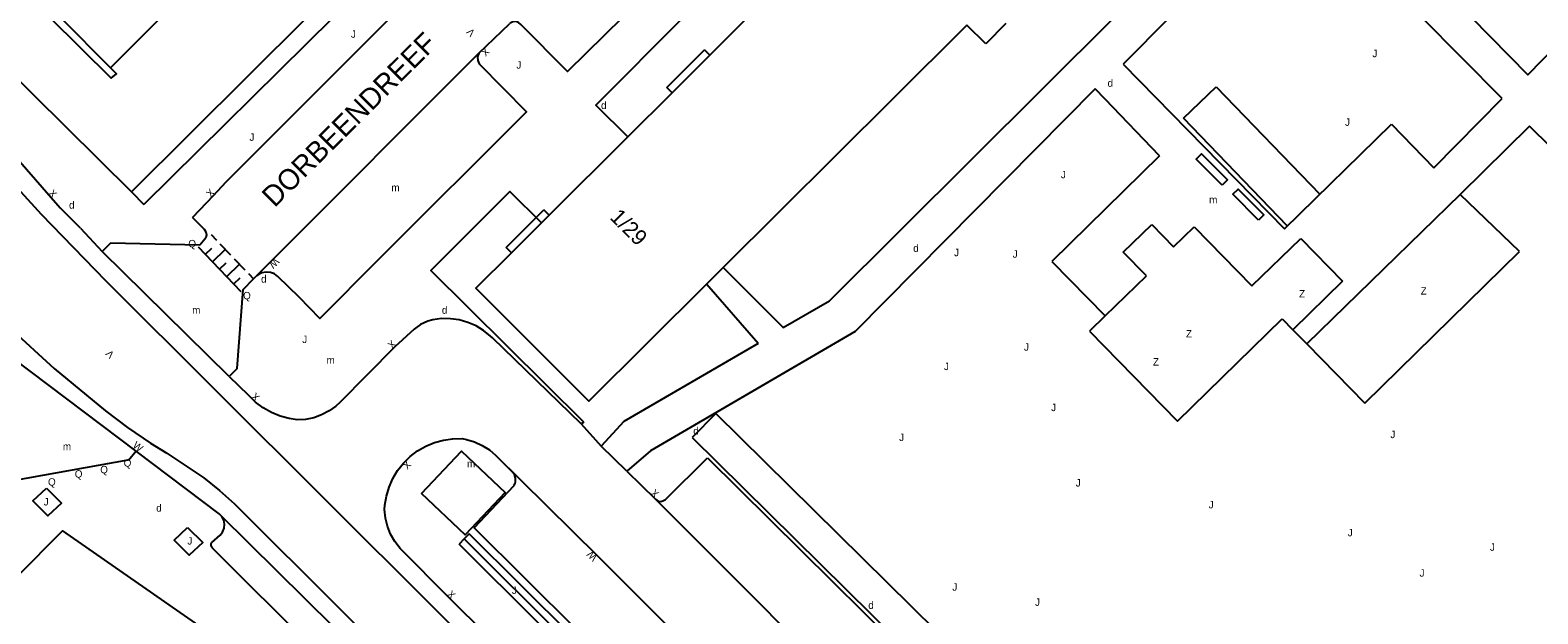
# Model space of a CAD drawing. Extents: x 134999 to 136502, y 457398 to 459002.
# Drawn here: x 136292 to 136393.8, y 458159.7 to 458199.1 of the extents above; entities that cross this region are included whole.
import ezdxf

# ---------------------------------------------------------------- set-up
doc = ezdxf.new("R2010")
doc.units = 0
for name, color, linetype in [('RI_DGTB_18', 7, 'Continuous'), ('RI_DGTB_29', 7, 'Continuous'), ('RI_DGTB_30', 7, 'Continuous'), ('RI_DGTB_31', 7, 'Continuous'), ('RI_DGTB_32', 7, 'Continuous'), ('RI_DGTB_35', 7, 'Continuous'), ('RI_DGTB_37', 7, 'Continuous'), ('RI_DGTB_4', 7, 'Continuous'), ('RI_DGTB_43', 7, 'Continuous'), ('RI_DGTB_49', 7, 'Continuous'), ('RI_DGTB_53', 7, 'Continuous'), ('RI_DGTB_54', 7, 'Continuous'), ('RI_DGTB_58', 7, 'Continuous'), ('RI_DGTB_7', 7, 'Continuous')]:
    doc.layers.add(name, color=color, linetype=linetype)

msp = doc.modelspace()

# ---------------------------------------------------------------- linework, layer by layer
at = {"layer": 'RI_DGTB_18'}
for p, q in [((136369.862, 458193.172), (136372.069, 458195.297)), ((136372.069, 458195.297), (136379.073, 458188.026)), ((136376.88, 458185.886), (136369.862, 458193.172))]:
    msp.add_line(p, q, dxfattribs=at)
msp.add_lwpolyline([(136336.684, 458171.579), (136373.071, 458135.649), (136374.682, 458137.281), (136338.295, 458173.21), (136336.684, 458171.579)], dxfattribs=at)
at = {"layer": 'RI_DGTB_31'}
for p, q in [((136304.203, 458185.304), (136304.565, 458184.927)), ((136303.337, 458184.473), (136306.224, 458181.464)), ((136303.818, 458183.972), (136304.251, 458184.387)), ((136304.3, 458183.47), (136305.165, 458184.301)), ((136304.805, 458184.677), (136305.527, 458183.924)), ((136304.781, 458182.969), (136305.214, 458183.384)), ((136305.262, 458182.467), (136306.128, 458183.298)), ((136305.767, 458183.674), (136306.488, 458182.922)), ((136305.743, 458181.966), (136306.176, 458182.381)), ((136306.729, 458182.671), (136307.09, 458182.295))]:
    msp.add_line(p, q, dxfattribs=at)
msp.add_lwpolyline([(136318.419, 458167.805), (136321.117, 458170.662), (136324.07, 458167.874), (136321.371, 458165.017), (136318.419, 458167.805)], dxfattribs=at)
for points in [[(136293.083, 458168.162), (136294.103, 458167.143), (136293.183, 458166.284), (136292.163, 458167.302)], [(136302.623, 458165.511), (136303.643, 458164.492), (136302.723, 458163.633), (136301.703, 458164.651)]]:
    msp.add_lwpolyline(points, close=True, dxfattribs=at)
at = {"layer": 'RI_DGTB_32'}
for points in [[(136372.477, 458188.653), (136370.736, 458190.407), (136371.091, 458190.759), (136372.832, 458189.005), (136372.477, 458188.653)], [(136374.946, 458186.278), (136373.205, 458188.032), (136373.56, 458188.384), (136375.301, 458186.63), (136374.946, 458186.278)]]:
    msp.add_lwpolyline(points, dxfattribs=at)
at = {"layer": 'RI_DGTB_4'}
for p, q in [((136355.246, 458199.463), (136350.242, 458194.482)), ((136350.242, 458194.482), (136338.789, 458183.082)), ((136338.789, 458183.082), (136337.663, 458181.961))]:
    msp.add_line(p, q, dxfattribs=at)
for points in [[(136337.879, 458197.428), (136340.461, 458200)], [(136335.336, 458194.894), (136337.879, 458197.428)], [(136332.341, 458191.91), (136335.336, 458194.894)], [(136327.026, 458186.615), (136332.341, 458191.91)], [(136324.483, 458184.081), (136326.51, 458186.1)], [(136326.51, 458186.1), (136327.026, 458186.615)], [(136337.663, 458181.961), (136329.716, 458174.052), (136322.081, 458181.688), (136324.483, 458184.081)]]:
    msp.add_lwpolyline(points, dxfattribs=at)
at = {"layer": 'RI_DGTB_49'}
msp.add_lwpolyline([(136321.293, 458164.733), (136348.381, 458137.721), (136364.917, 458121.064)], dxfattribs=at)
at = {"layer": 'RI_DGTB_53'}
for p, q in [((136312.474, 458200), (136299.671, 458187.336)), ((136356.513, 458198.197), (136355.246, 458199.463)), ((136357.876, 458199.561), (136356.513, 458198.197)), ((136368.948, 458200), (136365.803, 458196.831)), ((136391.388, 458194.494), (136385.936, 458200)), ((136365.803, 458196.831), (136376.685, 458185.696)), ((136363.915, 458195.145), (136347.703, 458178.749)), ((136364.573, 458194.459), (136363.915, 458195.145)), ((136368.256, 458190.626), (136364.573, 458194.459)), ((136386.783, 458189.826), (136391.388, 458194.494)), ((136376.685, 458185.696), (136383.923, 458192.758)), ((136383.923, 458192.758), (136386.783, 458189.826)), ((136393.228, 458192.627), (136388.549, 458188.016)), ((136412.08, 458174.08), (136393.228, 458192.627)), ((136368.256, 458190.626), (136360.982, 458183.49)), ((136298.832, 458188.184), (136299.671, 458187.336)), ((136304.359, 458187.955), (136302.95, 458186.457)), ((136388.549, 458188.016), (136378.192, 458177.911)), ((136392.565, 458184.17), (136388.549, 458188.016)), ((136295.381, 458185.737), (136294.01, 458187.112)), ((136302.95, 458186.457), (136303.742, 458185.659)), ((136365.802, 458184.117), (136367.74, 458185.989)), ((136367.74, 458185.989), (136369.206, 458184.486)), ((136369.206, 458184.486), (136370.6, 458185.832)), ((136370.6, 458185.832), (136374.491, 458181.844)), ((136303.788, 458184.996), (136303.45, 458184.58)), ((136374.491, 458181.844), (136377.798, 458185.038)), ((136377.798, 458185.038), (136380.601, 458182.166)), ((136305.432, 458175.706), (136296.851, 458184.168)), ((136367.373, 458182.507), (136365.802, 458184.117)), ((136382.109, 458173.898), (136392.565, 458184.17)), ((136360.982, 458183.49), (136364.577, 458179.807)), ((136341.147, 458177.933), (136337.663, 458181.961)), ((136364.577, 458179.807), (136367.373, 458182.507)), ((136380.601, 458182.166), (136377.257, 458178.869)), ((136305.963, 458176.254), (136306.364, 458181.603)), ((136364.577, 458179.807), (136363.518, 458178.784)), ((136347.703, 458178.749), (136333.873, 458170.682)), ((136363.518, 458178.784), (136369.465, 458172.69)), ((136369.465, 458172.69), (136376.532, 458179.612)), ((136299.148, 458170.667), (136289.536, 458177.908)), ((136341.147, 458177.933), (136332.077, 458172.676)), ((136305.963, 458176.254), (136305.432, 458175.706)), ((136305.432, 458175.706), (136306.699, 458174.479)), ((136329.385, 458172.618), (136329.193, 458172.513)), ((136332.077, 458172.676), (136330.544, 458171.012)), ((136329.193, 458172.513), (136330.544, 458171.012)), ((136299.148, 458170.667), (136298.625, 458170.044)), ((136304.752, 458166.424), (136299.148, 458170.667)), ((136301.209, 458170.521), (136303.709, 458168.861)), ((136332.284, 458169.304), (136330.544, 458171.012)), ((136333.873, 458170.682), (136332.284, 458169.304)), ((136337.731, 458170.211), (136350.373, 458157.677)), ((136332.284, 458169.304), (136334.221, 458167.411))]:
    msp.add_line(p, q, dxfattribs=at)
for points in [[(136338.789, 458183.082), (136342.842, 458179.024), (136345.977, 458180.817), (136365.21, 458200)], [(136389.302, 458200), (136393.133, 458196.112), (136395.082, 458198.117)], [(136284.336, 458197.101), (136285.997, 458194.802), (136287.722, 458192.55), (136289.51, 458190.348), (136291.36, 458188.198), (136292.726, 458186.684)], [(136304.359, 458187.955), (136305.217, 458188.868)], [(136302.95, 458186.457), (136304.359, 458187.955)], [(136283.022, 458186.205), (136286.762, 458182.597), (136290.611, 458178.995), (136293.62, 458176.255)], [(136292.726, 458186.684), (136297.085, 458182.199), (136415.83, 458063.696)], [(136295.381, 458185.737), (136296.851, 458184.168)], [(136303.742, 458185.659), (136303.852, 458185.489), (136303.887, 458185.291), (136303.844, 458185.093), (136303.787, 458184.996)], [(136303.45, 458184.58), (136297.404, 458184.729), (136296.851, 458184.168)], [(136306.364, 458181.603), (136307.072, 458182.314)], [(136307.072, 458182.314), (136307.256, 458182.498)], [(136329.193, 458172.513), (136323.211, 458178.321), (136323.081, 458178.445), (136322.611, 458178.821), (136322.095, 458179.131), (136321.543, 458179.37), (136320.965, 458179.534), (136320.369, 458179.619), (136319.768, 458179.625), (136319.171, 458179.551), (136318.833, 458179.441), (136318.356, 458179.215), (136317.919, 458178.919), (136316.611, 458177.711), (136312.911, 458173.961), (136312.637, 458173.712), (136312.175, 458173.381), (136311.671, 458173.117), (136311.135, 458172.928), (136310.578, 458172.815), (136310.011, 458172.781), (136309.484, 458172.863), (136308.867, 458173.033), (136308.276, 458173.279), (136307.72, 458173.597), (136307.208, 458173.981), (136306.699, 458174.479)], [(136376.532, 458179.612), (136377.257, 458178.869)], [(136377.257, 458178.869), (136378.192, 458177.911)], [(136378.192, 458177.911), (136382.109, 458173.898)], [(136293.62, 458176.255), (136297.069, 458173.401)], [(136297.069, 458173.401), (136298.571, 458172.275), (136300.118, 458171.213), (136301.209, 458170.521)], [(136333.411, 458147.721), (136320.271, 458160.771), (136317.011, 458164.041), (136316.966, 458164.091), (136316.614, 458164.549), (136316.329, 458165.05), (136316.116, 458165.587), (136315.979, 458166.147), (136315.921, 458166.721), (136315.941, 458167.005), (136316.043, 458167.63), (136316.224, 458168.236), (136316.479, 458168.815), (136316.805, 458169.357), (136317.197, 458169.853), (136317.648, 458170.296), (136318.152, 458170.679), (136318.7, 458170.995), (136319.283, 458171.24), (136319.893, 458171.409), (136320.519, 458171.5), (136321.151, 458171.511), (136321.447, 458171.456), (136321.998, 458171.292), (136322.52, 458171.053), (136323.004, 458170.744), (136323.441, 458170.371)], [(136290.842, 458168.686), (136298.597, 458170.083), (136298.625, 458170.044)], [(136369.141, 458124.751), (136345.876, 458148.027), (136330.336, 458163.537), (136323.441, 458170.371)], [(136334.221, 458167.411), (136334.402, 458167.293), (136334.567, 458167.265), (136334.722, 458167.3), (136334.891, 458167.391), (136337.731, 458170.211)], [(136303.709, 458168.861), (136304.776, 458168.006), (136305.785, 458167.096), (136305.936, 458166.95)], [(136324.67, 458168.355), (136324.747, 458168.498), (136324.768, 458168.591), (136324.766, 458168.841), (136324.687, 458169.078), (136324.537, 458169.278)], [(136304.861, 458166.323), (136304.752, 458166.424)], [(136305.936, 458166.95), (136333.693, 458139.255), (136399.61, 458073.24), (136407.8, 458063.906)], [(136334.221, 458167.411), (136349.755, 458151.858), (136364.093, 458137.598), (136367.582, 458134.089)], [(136304.809, 458164.99), (136304.978, 458165.2), (136305.083, 458165.454), (136305.11, 458165.727), (136305.058, 458165.996), (136304.93, 458166.239), (136304.861, 458166.323)], [(136311.093, 458157.324), (136312.469, 458158.795), (136304.861, 458166.323)], [(136369.141, 458124.751), (136369.006, 458124.834), (136368.851, 458124.871), (136368.837, 458124.872), (136368.63, 458124.839), (136368.451, 458124.731), (136365.611, 458121.911), (136356.371, 458131.211), (136342.911, 458144.661), (136321.982, 458165.486)], [(136304.302, 458164.118), (136304.219, 458164.248), (136304.212, 458164.402), (136304.246, 458164.491)], [(136304.246, 458164.491), (136304.809, 458164.99)], [(136364.917, 458121.064), (136365.291, 458121.461), (136355.571, 458131.241), (136342.561, 458144.261), (136321.625, 458165.084)], [(136364.917, 458121.064), (136364.631, 458120.761), (136348.201, 458137.231), (136320.953, 458164.374)]]:
    msp.add_lwpolyline(points, dxfattribs=at)
at = {"layer": 'RI_DGTB_54'}
for p, q in [((136322.278, 458197.567), (136324.359, 458199.552)), ((136324.537, 458169.278), (136323.441, 458170.371)), ((136321.982, 458165.486), (136324.67, 458168.355)), ((136321.293, 458164.733), (136320.953, 458164.374)), ((136321.625, 458165.084), (136321.293, 458164.733))]:
    msp.add_line(p, q, dxfattribs=at)
for points in [[(136283.674, 458200), (136284.528, 458198.771), (136285.429, 458197.577), (136286.884, 458195.663), (136288.978, 458193.021), (136291.135, 458190.428), (136294.01, 458187.112)], [(136287.251, 458200), (136288.348, 458198.694), (136289.504, 458197.44), (136289.96, 458196.977), (136298.832, 458188.184)], [(136298.832, 458188.184), (136310.683, 458200)], [(136305.217, 458188.868), (136316.336, 458200)], [(136332.008, 458200), (136328.264, 458196.329), (136325.118, 458199.511), (136324.967, 458199.641), (136324.777, 458199.703), (136324.578, 458199.685), (136324.402, 458199.592), (136324.359, 458199.552)], [(136336.098, 458200), (136330.19, 458194.047), (136332.341, 458191.91)], [(136322.278, 458197.567), (136322.206, 458197.328), (136322.214, 458197.079), (136322.3, 458196.843), (136325.509, 458193.61), (136315.49, 458183.607), (136311.553, 458179.624), (136310.143, 458181.075), (136308.721, 458182.475), (136308.486, 458182.646), (136308.213, 458182.746), (136307.924, 458182.769), (136307.639, 458182.713), (136307.38, 458182.581), (136307.256, 458182.498)], [(136322.278, 458197.567), (136308.168, 458183.428), (136307.256, 458182.498)], [(136329.385, 458172.618), (136319.051, 458182.881), (136324.382, 458188.222), (136326.51, 458186.1)], [(136277.272, 458122.505), (136274.507, 458119.751), (136270.726, 458123.388), (136262.651, 458133.395), (136267.674, 458138.656), (136268.82, 458139.792), (136269.163, 458140.161), (136270.334, 458141.352), (136273.461, 458144.436), (136276.496, 458147.48), (136277.62, 458148.664), (136277.989, 458148.995), (136279.164, 458150.198), (136286.903, 458157.943), (136288.028, 458159.109), (136294.172, 458165.282), (136303.121, 458159.044), (136305.177, 458157.593), (136308.686, 458153.934), (136304.193, 458149.446)], [(136311.093, 458157.324), (136304.302, 458164.118)]]:
    msp.add_lwpolyline(points, dxfattribs=at)
at = {"layer": 'RI_DGTB_58'}
for p in [(136294.017, 458200), (136300.825, 458200)]:
    msp.add_line(p, (136297.421, 458196.568), dxfattribs=at)
msp.add_lwpolyline([(136293.296, 458200), (136297.459, 458195.867), (136297.81, 458196.176), (136297.421, 458196.568)], dxfattribs=at)
at = {"layer": 'RI_DGTB_7'}
for p, q in [((136334.983, 458195.248), (136337.527, 458197.781)), ((136334.983, 458195.248), (136337.527, 458197.781)), ((136334.983, 458195.248), (136337.527, 458197.781)), ((136335.336, 458194.894), (136334.983, 458195.248)), ((136335.336, 458194.894), (136334.983, 458195.248)), ((136335.336, 458194.894), (136334.983, 458195.248)), ((136324.13, 458184.435), (136326.673, 458186.969)), ((136324.13, 458184.435), (136326.673, 458186.969)), ((136324.13, 458184.435), (136326.673, 458186.969)), ((136327.026, 458186.615), (136326.673, 458186.969)), ((136327.026, 458186.615), (136326.673, 458186.969)), ((136327.026, 458186.615), (136326.673, 458186.969)), ((136324.483, 458184.081), (136324.13, 458184.435)), ((136324.483, 458184.081), (136324.13, 458184.435)), ((136324.483, 458184.081), (136324.13, 458184.435))]:
    msp.add_line(p, q, dxfattribs=at)
msp.add_lwpolyline([(136337.879, 458197.428), (136337.527, 458197.781)], dxfattribs=at)
msp.add_lwpolyline([(136337.879, 458197.428), (136337.527, 458197.781)], dxfattribs=at)
msp.add_lwpolyline([(136337.879, 458197.428), (136337.527, 458197.781)], dxfattribs=at)

# ---------------------------------------------------------------- texts
at = {"layer": 'RI_DGTB_29'}
for p in [(136364.744, 458195.295), (136330.539, 458193.79), (136294.613, 458187.057), (136351.618, 458184.137), (136307.58, 458182.057), (136336.768, 458171.784), (136300.499, 458166.578), (136348.584, 458160.006)]:
    msp.add_text('d', height=0.5, dxfattribs=at).set_placement(p)
msp.add_text('d', height=0.5, rotation=359.99973, dxfattribs=at).set_placement((136319.791, 458179.952))
at = {"layer": 'RI_DGTB_30'}
for s, height, rotation, p in [('V', 0.499, 134.9266, (136322.073, 458198.983)), ('X', 0.499, 223.00032, (136322.72, 458197.985)), ('X', 0.499, 311.92654, (136293.184, 458188.075)), ('X', 0.499, 44.84115, (136304.182, 458187.779)), ('W', 0.499, 225.09376, (136308.509, 458183.77)), ('X', 0.499, 44.05816, (136316.429, 458177.537)), ('V', 0.499, 134.9266, (136297.71, 458177.239)), ('X', 0.499, 316.99359, (136306.866, 458174.288)), ('W', 0.5, 322.3739, (136298.866, 458170.962)), ('X', 0.499, 224.99942, (136317.409, 458170.068)), ('X', 0.499, 317.1178, (136333.835, 458167.768)), ('W', 0.5, 135, (136330.337, 458163.535)), ('X', 0.499, 315.05301, (136320.097, 458160.949))]:
    msp.add_text(s, height=height, rotation=rotation, dxfattribs=at).set_placement(p)
at = {"layer": 'RI_DGTB_31'}
for s, p in [('J', (136313.646, 458198.607)), ('J', (136324.819, 458196.521)), ('J', (136382.626, 458197.292)), ('J', (136380.777, 458192.657)), ('J', (136306.8, 458191.643)), ('J', (136361.59, 458189.112)), ('Q', (136302.668, 458184.443)), ('J', (136354.377, 458183.841)), ('J', (136358.337, 458183.74)), ('Q', (136306.364, 458180.928)), ('J', (136359.1, 458177.456)), ('J', (136353.694, 458176.144)), ('J', (136360.935, 458173.37)), ('J', (136383.841, 458171.547)), ('Q', (136296.72, 458169.169)), ('Q', (136298.303, 458169.618)), ('Q', (136293.193, 458168.333)), ('Q', (136294.999, 458168.876)), ('J', (136362.593, 458168.273)), ('J', (136292.9, 458166.992)), ('J', (136371.573, 458166.798)), ('J', (136302.606, 458164.351))]:
    msp.add_text(s, height=0.5, dxfattribs=at).set_placement(p)
for p in [(136310.361, 458177.972), (136350.671, 458171.352), (136380.961, 458164.912), (136390.561, 458163.932), (136385.811, 458162.182), (136324.521, 458161.012), (136354.261, 458161.232), (136359.841, 458160.212)]:
    msp.add_text('J', height=0.5, rotation=359.99973, dxfattribs=at).set_placement(p)
at = {"layer": 'RI_DGTB_32'}
for p in [(136385.882, 458181.244), (136377.675, 458181.054), (136370.036, 458178.349), (136367.806, 458176.451)]:
    msp.add_text('Z', height=0.5, dxfattribs=at).set_placement(p)
at = {"layer": 'RI_DGTB_35'}
msp.add_text('1/29', height=1.054, rotation=314.8942, dxfattribs=at).set_placement((136331.076, 458186.413))
at = {"layer": 'RI_DGTB_37'}
msp.add_text('DORBEENDREEF', height=1.4, rotation=44.93, dxfattribs=at).set_placement((136308.493, 458187.081))
msp.add_text('DORBEENDREEF', height=1.4, rotation=44.93, dxfattribs=at).set_placement((136308.493, 458187.081))
msp.add_text('DORBEENDREEF', height=1.4, rotation=44.93, dxfattribs=at).set_placement((136308.493, 458187.081))
at = {"layer": 'RI_DGTB_43'}
for p in [(136316.377, 458188.235), (136371.602, 458187.416), (136302.928, 458179.956), (136312.004, 458176.571), (136294.197, 458170.731), (136321.486, 458169.57)]:
    msp.add_text('m', height=0.5, dxfattribs=at).set_placement(p)

doc.saveas('drawing.dxf')
